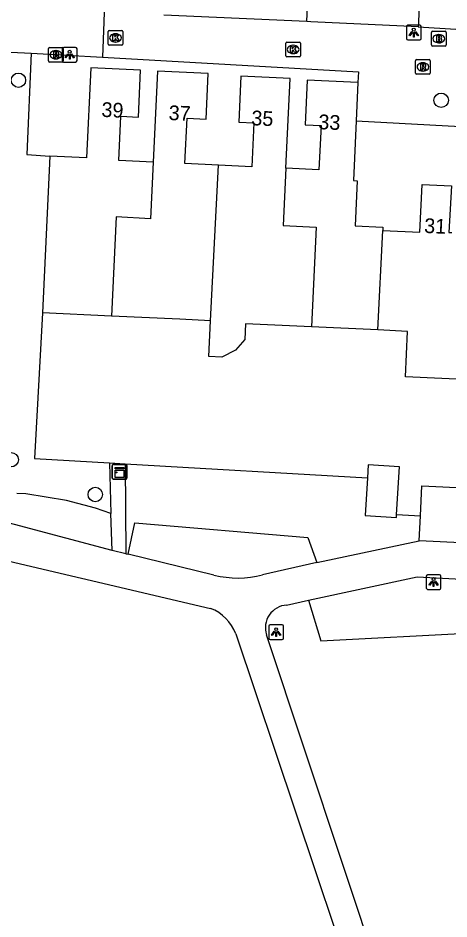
# Model space of a CAD drawing. Extents: x 162990 to 165007, y 383433 to 384336.
# Drawn here: x 164588.9 to 164618.2, y 383689.1 to 383750.3 of the extents above; entities that cross this region are included whole.
import ezdxf

# ---------------------------------------------------------------- set-up
doc = ezdxf.new("R2010")
doc.units = 0
for name, color, linetype in [('IMGEO_Boom', 7, 'Continuous'), ('IMGEO_Brandkraan', 7, 'Continuous'), ('IMGEO_Groenvoorziening', 7, 'Continuous'), ('IMGEO_Kast', 7, 'Continuous'), ('IMGEO_Kolk', 7, 'Continuous'), ('IMGEO_Lichtpunt', 7, 'Continuous'), ('IMGEO_Pand', 7, 'Continuous'), ('IMGEO_Pand_nummerreeks', 7, 'Continuous'), ('IMGEO_Rioolput', 7, 'Continuous'), ('IMGEO_Voetpad_gesloten', 7, 'Continuous'), ('IMGEO_Voetpad_open', 7, 'Continuous')]:
    doc.layers.add(name, color=color, linetype=linetype)

msp = doc.modelspace()

# ---------------------------------------------------------------- linework, layer by layer
at = {"layer": 'IMGEO_Boom'}
for centre in [(164588.958, 383746.03), (164617.645, 383744.669), (164588.464, 383720.264), (164594.172, 383717.903)]:
    msp.add_circle(centre, 0.489, dxfattribs=at)
at = {"layer": 'IMGEO_Brandkraan'}
for p, q in [((164616.981, 383748.424), (164616.981, 383749.276)), ((164617.056, 383749.35), (164617.908, 383749.35)), ((164617.982, 383749.276), (164617.982, 383748.424)), ((164617.492, 383748.57), (164617.467, 383748.57)), ((164617.469, 383749.13), (164617.494, 383749.13)), ((164617.908, 383748.35), (164617.056, 383748.35))]:
    msp.add_line(p, q, dxfattribs=at)
for points in [[(164616.981, 383748.424), (164616.981, 383749.276)], [(164617.056, 383749.35), (164617.908, 383749.35)], [(164617.982, 383749.276), (164617.982, 383748.424)], [(164617.329, 383749.05), (164617.329, 383748.65), (164617.542, 383748.65)], [(164617.56, 383749.05), (164617.329, 383749.05)], [(164617.508, 383748.969), (164617.454, 383748.969), (164617.454, 383748.893)], [(164617.454, 383748.893), (164617.507, 383748.893)], [(164617.516, 383748.817), (164617.454, 383748.817), (164617.454, 383748.736)], [(164617.454, 383748.736), (164617.516, 383748.736)], [(164617.908, 383748.35), (164617.056, 383748.35)]]:
    msp.add_lwpolyline(points, dxfattribs=at)
for centre, radius, start, end in [((164617.058, 383749.274), 0.0765, 91.55205, 178.44795), ((164617.058, 383749.274), 0.0765, 91.55205, 178.44795), ((164617.906, 383749.274), 0.0765, 1.55205, 88.44795), ((164617.906, 383749.274), 0.0765, 1.55205, 88.44795), ((164617.509, 383748.931), 0.0379, 267.82845, 90.93552), ((164617.517, 383748.776), 0.0404, 269.87594, 90.50774), ((164617.548, 383748.901), 0.251, 268.66757, 293.53466), ((164617.564, 383748.905), 0.145, 59.4692, 91.53667), ((164617.589, 383748.952), 0.0922, 285.51372, 58.15012), ((164617.594, 383748.76), 0.105, 301.31148, 78.98903), ((164617.058, 383748.426), 0.0765, 181.55205, 268.44795), ((164617.058, 383748.426), 0.0765, 181.55205, 268.44795), ((164617.906, 383748.426), 0.0765, 271.55205, 358.44795), ((164617.906, 383748.426), 0.0765, 271.55205, 358.44795)]:
    msp.add_arc(centre, radius, start, end, dxfattribs=at)
for centre, major_axis, ratio, start_param, end_param in [((164617.468, 383748.85), (-0.387, 0.002), 0.722429, 4.712389, 7.853982), ((164617.493, 383748.85), (-0.39, 0.002), 0.717154, 1.570796, 4.712389)]:
    msp.add_ellipse(centre, major_axis=major_axis, ratio=ratio, start_param=start_param, end_param=end_param, dxfattribs=at)
at = {"layer": 'IMGEO_Groenvoorziening'}
for points in [[(164589.822, 383747.859), (164589.521, 383740.982), (164591.091, 383740.882)], [(164590.596, 383730.23), (164590.054, 383720.341), (164595.148, 383720.047)], [(164596.196, 383719.987), (164612.639, 383719.038)], [(164595.231, 383716.621), (164594.193, 383716.97), (164592.226, 383717.487), (164589.451, 383717.936), (164588.856, 383717.967)], [(164614.614, 383716.547), (164616.238, 383716.459)], [(164596.393, 383713.846), (164596.866, 383715.98), (164608.585, 383714.972), (164609.202, 383713.282)], [(164608.631, 383710.717), (164609.471, 383707.975), (164619.819, 383708.509)]]:
    msp.add_lwpolyline(points, dxfattribs=at)
at = {"layer": 'IMGEO_Kast'}
for p, q in [((164595.323, 383719.013), (164595.323, 383719.854)), ((164595.323, 383719.854), (164595.323, 383719.013)), ((164595.398, 383719.938), (164596.239, 383719.938)), ((164596.239, 383719.938), (164595.398, 383719.938)), ((164596.323, 383719.863), (164596.323, 383719.022)), ((164596.323, 383719.022), (164596.323, 383719.863)), ((164596.248, 383718.938), (164595.407, 383718.938)), ((164595.407, 383718.938), (164596.248, 383718.938))]:
    msp.add_line(p, q, dxfattribs=at)
for points in [[(164595.518, 383719.728), (164596.118, 383719.728), (164596.118, 383719.643), (164595.518, 383719.643), (164595.518, 383719.728)], [(164595.518, 383719.553), (164596.118, 383719.553), (164596.118, 383719.064), (164595.518, 383719.064), (164595.518, 383719.553)]]:
    msp.add_lwpolyline(points, dxfattribs=at)
msp.add_circle((164595.602, 383719.402), 0.0377, dxfattribs=at)
for centre, start, end in [((164595.401, 383719.86), 92.4484, 184.28452), ((164595.401, 383719.86), 92.4484, 184.28452), ((164596.245, 383719.86), 2.4484, 94.28452), ((164596.245, 383719.86), 2.4484, 94.28452), ((164595.401, 383719.016), 182.4484, 274.28452), ((164595.401, 383719.016), 182.4484, 274.28452), ((164596.245, 383719.016), 272.4484, 4.28452), ((164596.245, 383719.016), 272.4484, 4.28452)]:
    msp.add_arc(centre, 0.0779, start, end, dxfattribs=at)
at = {"layer": 'IMGEO_Kolk'}
for p, q in [((164595.045, 383748.475), (164595.045, 383749.327)), ((164595.12, 383749.401), (164595.972, 383749.401)), ((164595.533, 383749.181), (164595.558, 383749.181)), ((164596.046, 383749.327), (164596.046, 383748.475)), ((164595.556, 383748.621), (164595.531, 383748.621)), ((164607.171, 383748.621), (164608.023, 383748.621)), ((164595.972, 383748.401), (164595.12, 383748.401)), ((164607.096, 383747.695), (164607.096, 383748.547)), ((164607.584, 383748.401), (164607.609, 383748.401)), ((164608.097, 383748.547), (164608.097, 383747.695)), ((164608.023, 383747.621), (164607.171, 383747.621)), ((164607.607, 383747.841), (164607.582, 383747.841))]:
    msp.add_line(p, q, dxfattribs=at)
for points in [[(164595.045, 383748.475), (164595.045, 383749.327)], [(164595.12, 383749.401), (164595.972, 383749.401)], [(164596.046, 383749.327), (164596.046, 383748.475)], [(164595.366, 383749.101), (164595.489, 383749.101), (164595.489, 383748.95), (164595.619, 383749.101), (164595.783, 383749.101), (164595.637, 383748.95), (164595.79, 383748.701), (164595.638, 383748.701), (164595.553, 383748.865), (164595.489, 383748.798), (164595.489, 383748.701), (164595.366, 383748.701), (164595.366, 383749.101)], [(164607.171, 383748.621), (164608.023, 383748.621)], [(164595.972, 383748.401), (164595.12, 383748.401)], [(164607.096, 383747.695), (164607.096, 383748.547)], [(164607.417, 383748.321), (164607.54, 383748.321), (164607.54, 383748.17), (164607.67, 383748.321), (164607.834, 383748.321), (164607.688, 383748.17), (164607.841, 383747.921), (164607.689, 383747.921), (164607.604, 383748.085), (164607.54, 383748.018), (164607.54, 383747.921), (164607.417, 383747.921), (164607.417, 383748.321)], [(164608.097, 383748.547), (164608.097, 383747.695)], [(164608.023, 383747.621), (164607.171, 383747.621)]]:
    msp.add_lwpolyline(points, dxfattribs=at)
for centre, start, end in [((164595.122, 383749.325), 91.55205, 178.44795), ((164595.122, 383749.325), 91.55205, 178.44795), ((164595.97, 383749.325), 1.55205, 88.44795), ((164595.97, 383749.325), 1.55205, 88.44795), ((164607.173, 383748.545), 91.55205, 178.44795), ((164607.173, 383748.545), 91.55205, 178.44795), ((164608.021, 383748.545), 1.55205, 88.44795), ((164608.021, 383748.545), 1.55205, 88.44795), ((164595.122, 383748.477), 181.55205, 268.44795), ((164595.122, 383748.477), 181.55205, 268.44795), ((164595.97, 383748.477), 271.55205, 358.44795), ((164595.97, 383748.477), 271.55205, 358.44795), ((164607.173, 383747.697), 181.55205, 268.44795), ((164607.173, 383747.697), 181.55205, 268.44795), ((164608.021, 383747.697), 271.55205, 358.44795), ((164608.021, 383747.697), 271.55205, 358.44795)]:
    msp.add_arc(centre, 0.0765, start, end, dxfattribs=at)
for centre, major_axis, ratio, start_param, end_param in [((164595.532, 383748.901), (-0.387, 0.002), 0.722429, 4.712389, 7.853982), ((164595.557, 383748.901), (-0.39, 0.002), 0.717154, 1.570796, 4.712389), ((164607.583, 383748.121), (-0.387, 0.002), 0.722429, 4.712389, 7.853982), ((164607.608, 383748.121), (-0.39, 0.002), 0.717154, 1.570796, 4.712389)]:
    msp.add_ellipse(centre, major_axis=major_axis, ratio=ratio, start_param=start_param, end_param=end_param, dxfattribs=at)
at = {"layer": 'IMGEO_Lichtpunt'}
for p, q in [((164615.284, 383749.665), (164615.284, 383748.858)), ((164615.284, 383749.665), (164615.284, 383748.858)), ((164616.186, 383749.76), (164615.378, 383749.76)), ((164616.186, 383749.76), (164615.378, 383749.76)), ((164616.28, 383748.858), (164616.28, 383749.665)), ((164616.28, 383748.858), (164616.28, 383749.665)), ((164615.378, 383748.764), (164616.186, 383748.764)), ((164615.378, 383748.764), (164616.186, 383748.764)), ((164591.936, 383748.165), (164591.936, 383747.358)), ((164591.936, 383748.165), (164591.936, 383747.358)), ((164592.838, 383748.26), (164592.03, 383748.26)), ((164592.838, 383748.26), (164592.03, 383748.26)), ((164592.932, 383747.358), (164592.932, 383748.165)), ((164592.932, 383747.358), (164592.932, 383748.165)), ((164592.03, 383747.264), (164592.838, 383747.264)), ((164592.03, 383747.264), (164592.838, 383747.264)), ((164616.633, 383712.36), (164616.633, 383711.553)), ((164616.633, 383712.36), (164616.633, 383711.553)), ((164617.535, 383712.455), (164616.727, 383712.455)), ((164617.535, 383712.455), (164616.727, 383712.455)), ((164617.629, 383711.553), (164617.629, 383712.36)), ((164617.629, 383711.553), (164617.629, 383712.36)), ((164616.727, 383711.459), (164617.535, 383711.459)), ((164616.727, 383711.459), (164617.535, 383711.459)), ((164605.946, 383708.958), (164605.946, 383708.151)), ((164605.946, 383708.958), (164605.946, 383708.151)), ((164606.848, 383709.053), (164606.04, 383709.053)), ((164606.848, 383709.053), (164606.04, 383709.053)), ((164606.942, 383708.151), (164606.942, 383708.958)), ((164606.942, 383708.151), (164606.942, 383708.958)), ((164606.04, 383708.057), (164606.848, 383708.057)), ((164606.04, 383708.057), (164606.848, 383708.057))]:
    msp.add_line(p, q, dxfattribs=at)
for points in [[(164615.658, 383749.329), (164615.697, 383749.301), (164615.509, 383749.039), (164615.471, 383749.066), (164615.658, 383749.329)], [(164615.76, 383749.281), (164615.807, 383749.281), (164615.807, 383748.959), (164615.76, 383748.959), (164615.76, 383749.281)], [(164615.87, 383749.301), (164615.908, 383749.328), (164616.095, 383749.066), (164616.056, 383749.038), (164615.87, 383749.301)], [(164592.31, 383747.829), (164592.349, 383747.801), (164592.161, 383747.539), (164592.123, 383747.566), (164592.31, 383747.829)], [(164592.412, 383747.781), (164592.459, 383747.781), (164592.459, 383747.459), (164592.412, 383747.459), (164592.412, 383747.781)], [(164592.522, 383747.801), (164592.56, 383747.828), (164592.747, 383747.566), (164592.708, 383747.538), (164592.522, 383747.801)], [(164617.007, 383712.024), (164617.046, 383711.996), (164616.858, 383711.734), (164616.82, 383711.761), (164617.007, 383712.024)], [(164617.109, 383711.976), (164617.156, 383711.976), (164617.156, 383711.654), (164617.109, 383711.654), (164617.109, 383711.976)], [(164617.219, 383711.996), (164617.257, 383712.023), (164617.444, 383711.761), (164617.405, 383711.733), (164617.219, 383711.996)], [(164606.32, 383708.622), (164606.359, 383708.594), (164606.171, 383708.332), (164606.133, 383708.359), (164606.32, 383708.622)], [(164606.422, 383708.574), (164606.469, 383708.574), (164606.469, 383708.252), (164606.422, 383708.252), (164606.422, 383708.574)], [(164606.532, 383708.594), (164606.57, 383708.621), (164606.757, 383708.359), (164606.718, 383708.331), (164606.532, 383708.594)]]:
    msp.add_lwpolyline(points, dxfattribs=at)
for centre in [(164615.783, 383749.463), (164592.435, 383747.963), (164617.132, 383712.158), (164606.445, 383708.756)]:
    msp.add_circle(centre, 0.0994, dxfattribs=at)
for centre, start, end in [((164615.378, 383749.665), 90, 180), ((164615.378, 383749.665), 90, 180), ((164616.186, 383749.665), 0, 90), ((164616.186, 383749.665), 0, 90), ((164615.378, 383748.858), 180, 270), ((164615.378, 383748.858), 180, 270), ((164616.186, 383748.858), 270, 0), ((164616.186, 383748.858), 270, 360), ((164592.03, 383748.165), 90, 180), ((164592.03, 383748.165), 90, 180), ((164592.838, 383748.165), 0, 90), ((164592.838, 383748.165), 0, 90), ((164592.03, 383747.358), 180, 270), ((164592.03, 383747.358), 180, 270), ((164592.838, 383747.358), 270, 0), ((164592.838, 383747.358), 270, 360), ((164616.727, 383712.36), 90, 180), ((164616.727, 383712.36), 90, 180), ((164617.535, 383712.36), 0, 90), ((164617.535, 383712.36), 0, 90), ((164616.727, 383711.553), 180, 270), ((164616.727, 383711.553), 180, 270), ((164617.535, 383711.553), 270, 0), ((164617.535, 383711.553), 270, 360), ((164606.04, 383708.958), 90, 180), ((164606.04, 383708.958), 90, 180), ((164606.848, 383708.958), 0, 90), ((164606.848, 383708.958), 0, 90), ((164606.04, 383708.151), 180, 270), ((164606.04, 383708.151), 180, 270), ((164606.848, 383708.151), 270, 0), ((164606.848, 383708.151), 270, 360)]:
    msp.add_arc(centre, 0.0946, start, end, dxfattribs=at)
at = {"layer": 'IMGEO_Pand'}
for points in [[(164608.52, 383750.014), (164608.822, 383756.77)], [(164608.52, 383750.014), (164598.833, 383750.447)], [(164598.103, 383740.47), (164595.775, 383740.578), (164595.915, 383743.586), (164597.098, 383743.531), (164597.246, 383746.706), (164593.861, 383746.864), (164593.577, 383740.766), (164591.091, 383740.882)], [(164602.525, 383740.26), (164600.26, 383740.366), (164600.403, 383743.447), (164601.686, 383743.387), (164601.83, 383746.49), (164598.391, 383746.65), (164598.103, 383740.47)], [(164607.11, 383740.056), (164607.392, 383746.14), (164604.057, 383746.296), (164603.913, 383743.185), (164604.928, 383743.138), (164604.79, 383740.155), (164602.525, 383740.26)], [(164611.995, 383745.873), (164608.545, 383746.033), (164608.404, 383742.999), (164609.491, 383742.949), (164609.352, 383739.951), (164607.11, 383740.056)], [(164611.995, 383745.873), (164611.874, 383743.27)], [(164611.874, 383743.27), (164611.685, 383739.217), (164611.95, 383739.204), (164611.808, 383736.152), (164613.692, 383736.064), (164613.681, 383735.824)], [(164591.091, 383740.882), (164590.596, 383730.23)], [(164598.103, 383740.47), (164597.928, 383736.626), (164595.596, 383736.744), (164595.283, 383730.012)], [(164601.991, 383729.7), (164602.525, 383740.26)], [(164607.11, 383740.056), (164606.931, 383736.172), (164609.168, 383736.059), (164608.852, 383729.282)], [(164613.681, 383735.824), (164616.192, 383735.707), (164616.343, 383738.956), (164618.334, 383738.864), (164618.156, 383735.697), (164618.365, 383735.685)], [(164613.338, 383729.073), (164613.681, 383735.824)], [(164595.283, 383730.012), (164590.596, 383730.23)], [(164601.991, 383729.7), (164599.9, 383729.797), (164595.283, 383730.012)], [(164608.852, 383729.282), (164604.363, 383729.491), (164604.314, 383728.433), (164603.682, 383727.693), (164602.757, 383727.231), (164601.869, 383727.276), (164601.991, 383729.7)], [(164613.338, 383729.073), (164608.852, 383729.282)], [(164620.165, 383725.668), (164615.225, 383725.898), (164615.369, 383728.979), (164613.338, 383729.073)], [(164614.614, 383716.547), (164614.809, 383719.789), (164612.692, 383719.916), (164612.639, 383719.038)], [(164612.639, 383719.038), (164612.485, 383716.475), (164614.602, 383716.348), (164614.614, 383716.547)], [(164616.238, 383716.459), (164616.333, 383718.491), (164619.625, 383718.338)], [(164616.159, 383714.755), (164616.238, 383716.459)], [(164619.452, 383714.602), (164616.159, 383714.755)]]:
    msp.add_lwpolyline(points, dxfattribs=at)
at = {"layer": 'IMGEO_Rioolput'}
for p, q in [((164591.001, 383747.336), (164591.001, 383748.188)), ((164591.076, 383748.262), (164591.928, 383748.262)), ((164591.489, 383748.042), (164591.514, 383748.042)), ((164592.002, 383748.188), (164592.002, 383747.336)), ((164591.512, 383747.482), (164591.487, 383747.482)), ((164615.905, 383746.505), (164615.905, 383747.357)), ((164615.98, 383747.431), (164616.832, 383747.431)), ((164616.906, 383747.357), (164616.906, 383746.505)), ((164591.928, 383747.262), (164591.076, 383747.262)), ((164616.393, 383747.211), (164616.418, 383747.211)), ((164616.832, 383746.431), (164615.98, 383746.431)), ((164616.416, 383746.651), (164616.391, 383746.651))]:
    msp.add_line(p, q, dxfattribs=at)
for points in [[(164591.001, 383747.336), (164591.001, 383748.188)], [(164591.076, 383748.262), (164591.928, 383748.262)], [(164591.59, 383747.96), (164591.338, 383747.962), (164591.338, 383747.562)], [(164592.002, 383748.188), (164592.002, 383747.336)], [(164591.338, 383747.562), (164591.462, 383747.562), (164591.462, 383747.724), (164591.473, 383747.724)], [(164591.516, 383747.881), (164591.462, 383747.881), (164591.462, 383747.8)], [(164591.462, 383747.8), (164591.514, 383747.8)], [(164591.52, 383747.695), (164591.591, 383747.562), (164591.731, 383747.562), (164591.666, 383747.688)], [(164615.905, 383746.505), (164615.905, 383747.357)], [(164615.98, 383747.431), (164616.832, 383747.431)], [(164616.906, 383747.357), (164616.906, 383746.505)], [(164591.928, 383747.262), (164591.076, 383747.262)], [(164616.494, 383747.129), (164616.242, 383747.131), (164616.242, 383746.731)], [(164616.242, 383746.731), (164616.366, 383746.731), (164616.366, 383746.893), (164616.377, 383746.893)], [(164616.42, 383747.05), (164616.366, 383747.05), (164616.366, 383746.969)], [(164616.366, 383746.969), (164616.418, 383746.969)], [(164616.424, 383746.864), (164616.495, 383746.731), (164616.635, 383746.731), (164616.57, 383746.857)], [(164616.832, 383746.431), (164615.98, 383746.431)]]:
    msp.add_lwpolyline(points, dxfattribs=at)
for centre, radius, start, end in [((164591.078, 383748.186), 0.0765, 91.55205, 178.44795), ((164591.078, 383748.186), 0.0765, 91.55205, 178.44795), ((164591.589, 383747.85), 0.109, 350.36119, 89.41601), ((164591.926, 383748.186), 0.0765, 1.55205, 88.44795), ((164591.926, 383748.186), 0.0765, 1.55205, 88.44795), ((164591.078, 383747.338), 0.0765, 181.55205, 268.44795), ((164591.078, 383747.338), 0.0765, 181.55205, 268.44795), ((164591.472, 383747.671), 0.0533, 26.02933, 88.69889), ((164591.498, 383747.989), 0.19, 274.7715, 282.96867), ((164591.522, 383747.785), 0.0964, 77.00612, 93.18647), ((164591.536, 383747.842), 0.0378, 276.66336, 79.67722), ((164591.587, 383747.85), 0.112, 277.58423, 350.98172), ((164591.571, 383747.635), 0.108, 29.51342, 73.79051), ((164591.926, 383747.338), 0.0765, 271.55205, 358.44795), ((164591.926, 383747.338), 0.0765, 271.55205, 358.44795), ((164615.982, 383747.355), 0.0765, 91.55205, 178.44795), ((164615.982, 383747.355), 0.0765, 91.55205, 178.44795), ((164616.83, 383747.355), 0.0765, 1.55205, 88.44795), ((164616.83, 383747.355), 0.0765, 1.55205, 88.44795), ((164616.376, 383746.84), 0.0533, 26.02933, 88.69889), ((164616.402, 383747.158), 0.19, 274.7715, 282.96867), ((164616.426, 383746.954), 0.0964, 77.00612, 93.18647), ((164616.44, 383747.011), 0.0378, 276.66336, 79.67722), ((164616.493, 383747.019), 0.109, 350.36119, 89.41601), ((164616.491, 383747.019), 0.112, 277.58423, 350.98172), ((164616.475, 383746.804), 0.108, 29.51342, 73.79051), ((164615.982, 383746.507), 0.0765, 181.55205, 268.44795), ((164615.982, 383746.507), 0.0765, 181.55205, 268.44795), ((164616.83, 383746.507), 0.0765, 271.55205, 358.44795), ((164616.83, 383746.507), 0.0765, 271.55205, 358.44795)]:
    msp.add_arc(centre, radius, start, end, dxfattribs=at)
for centre, major_axis, ratio, start_param, end_param in [((164591.488, 383747.762), (-0.387, 0.002), 0.722429, 4.712389, 7.853982), ((164591.513, 383747.762), (-0.39, 0.002), 0.717154, 1.570796, 4.712389), ((164616.392, 383746.931), (-0.387, 0.002), 0.722429, 4.712389, 7.853982), ((164616.417, 383746.931), (-0.39, 0.002), 0.717154, 1.570796, 4.712389)]:
    msp.add_ellipse(centre, major_axis=major_axis, ratio=ratio, start_param=start_param, end_param=end_param, dxfattribs=at)
at = {"layer": 'IMGEO_Voetpad_gesloten'}
for points in [[(164594.783, 383750.644), (164594.756, 383750), (164594.653, 383747.584)], [(164586.127, 383747.516), (164588.442, 383747.937), (164589.822, 383747.859)], [(164589.822, 383747.859), (164594.653, 383747.584)], [(164595.326, 383714.104), (164585.522, 383716.695)], [(164609.202, 383713.282), (164616.159, 383714.755)], [(164584.449, 383714.276), (164601.988, 383710.168)], [(164596.253, 383713.879), (164595.326, 383714.104)], [(164596.253, 383713.879), (164596.393, 383713.846)], [(164602.228, 383712.434), (164596.393, 383713.846)], [(164609.202, 383713.282), (164605.53, 383712.444)], [(164608.631, 383710.717), (164616.019, 383712.316), (164625.463, 383711.813)], [(164607.154, 383710.397), (164608.631, 383710.717)], [(164603.712, 383708.45), (164611.801, 383684.274)], [(164613.54, 383685.01), (164605.788, 383708.379)]]:
    msp.add_lwpolyline(points, dxfattribs=at)
for centre, radius, start, end in [((164603.859, 383718.931), 6.699, 255.9055, 284.44153), ((164600.884, 383707.336), 3.04, 21.50329, 68.69647), ((164607.267, 383708.849), 1.552, 94.1625, 197.64874)]:
    msp.add_arc(centre, radius, start, end, dxfattribs=at)
at = {"layer": 'IMGEO_Voetpad_open'}
for points in [[(164616.989, 383771.477), (164616.109, 383750), (164616.094, 383749.646)], [(164616.094, 383749.646), (164608.808, 383750), (164608.52, 383750.014)], [(164616.094, 383749.646), (164618.63, 383749.5)], [(164594.653, 383747.584), (164612.025, 383746.598), (164611.995, 383745.873)], [(164611.874, 383743.27), (164627.708, 383742.407)], [(164595.148, 383720.047), (164595.231, 383716.621)], [(164595.148, 383720.047), (164596.196, 383719.987)], [(164596.196, 383719.987), (164596.253, 383713.879)], [(164595.326, 383714.104), (164595.231, 383716.621)]]:
    msp.add_lwpolyline(points, dxfattribs=at)

# ---------------------------------------------------------------- texts
at = {"layer": 'IMGEO_Pand_nummerreeks'}
for s, rotation, p in [('39', 357.32757, (164594.575, 383743.547)), ('37', 357.33622, (164599.133, 383743.332)), ('35', 357.32185, (164604.746, 383742.98)), ('33', 357.34471, (164609.293, 383742.714)), ('31', 357.35436, (164616.475, 383735.666))]:
    msp.add_text(s, height=1, rotation=rotation, dxfattribs=at).set_placement(p)

doc.saveas('drawing.dxf')
